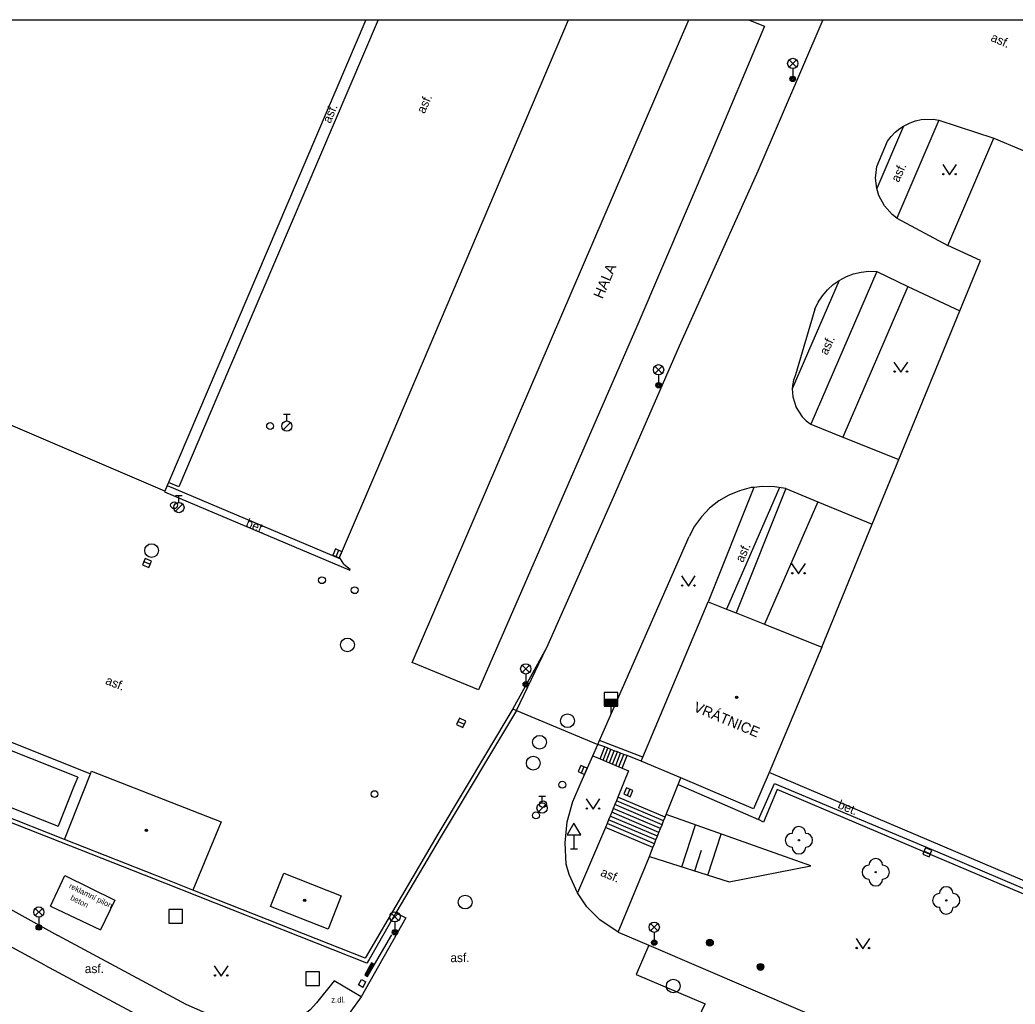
# Model space of a CAD drawing. Extents: x -596024 to -594475, y -1163820 to -1161957.
# Drawn here: x -595117.6 to -595045, y -1162028.7 to -1161956.9 of the extents above; entities that cross this region are included whole.
import ezdxf

# ---------------------------------------------------------------- set-up
doc = ezdxf.new("R2010")
doc.units = 0
for name, color, linetype in [('Level 10', 7, 'Continuous'), ('Level 11', 7, 'Continuous'), ('Level 14', 7, 'Continuous'), ('Level 15', 7, 'Continuous'), ('Level 22', 7, 'Continuous'), ('Level 25', 7, 'Continuous'), ('Level 26', 7, 'Continuous'), ('Level 27', 7, 'Continuous'), ('Level 28', 7, 'Continuous'), ('Level 31', 7, 'Continuous'), ('Level 33', 7, 'Continuous'), ('Level 34', 7, 'Continuous'), ('Level 36', 7, 'Continuous'), ('Level 39', 7, 'Continuous'), ('Level 40', 7, 'Continuous'), ('Level 41', 7, 'Continuous'), ('Level 42', 7, 'Continuous'), ('Level 5', 7, 'Continuous'), ('Level 7', 7, 'Continuous'), ('Level 8', 7, 'Continuous'), ('Vrstva 63', 7, 'Continuous')]:
    doc.layers.add(name, color=color, linetype=linetype)

msp = doc.modelspace()

# ---------------------------------------------------------------- linework, layer by layer
at = {"layer": 'Level 10'}
msp.add_line((-595091.32, -1161989.22), (-595077.573, -1161956.88), dxfattribs=at)
for points in [[(-595053.15, -1161964.62), (-595052.67, -1161964.38), (-595052.27, -1161964.24), (-595051.85, -1161964.15), (-595050.99, -1161964.13), (-595050.57, -1161964.19)], [(-595050.57, -1161964.19), (-595046.56, -1161965.5)], [(-595054.3, -1161965.72), (-595054.04, -1161965.38), (-595053.75, -1161965.07), (-595053.42, -1161964.8), (-595053.15, -1161964.62)], [(-595055.1, -1161967.58), (-595054.3, -1161965.72)], [(-595055.1, -1161969.18), (-595055.19, -1161968.43), (-595055.1, -1161967.58)], [(-595053.63, -1161971.34), (-595053.97, -1161971.08), (-595054.54, -1161970.44), (-595054.95, -1161969.69), (-595055.1, -1161969.18)], [(-595053.63, -1161971.34), (-595049.92, -1161973.34)], [(-595057.84, -1161975.88), (-595057.31, -1161975.59), (-595056.78, -1161975.4), (-595056.23, -1161975.27), (-595055.67, -1161975.21), (-595055.1, -1161975.23)], [(-595055.1, -1161975.23), (-595052.82, -1161976.31), (-595049.03, -1161978.1)], [(-595059.61, -1161977.98), (-595059.37, -1161977.47), (-595059.06, -1161976.99), (-595058.69, -1161976.56), (-595058.28, -1161976.18), (-595057.84, -1161975.88)], [(-595059.61, -1161977.98), (-595061.03, -1161982.76)], [(-595061.03, -1161982.76), (-595061.16, -1161983.15), (-595061.24, -1161983.55), (-595061.25, -1161983.78)], [(-595061.25, -1161983.78), (-595061.22, -1161984.37), (-595060.97, -1161985.15), (-595060.53, -1161985.83), (-595060.24, -1161986.12), (-595059.91, -1161986.37)], [(-595059.91, -1161986.37), (-595057.57, -1161987.3), (-595053.48, -1161988.94)], [(-595064.06, -1161990.97), (-595064.26, -1161990.99), (-595065.09, -1161991.21), (-595065.88, -1161991.53), (-595066.62, -1161991.96), (-595067.29, -1161992.49), (-595067.88, -1161993.11), (-595068.37, -1161993.8), (-595068.77, -1161994.56)], [(-595061.72, -1161991.06), (-595062.56, -1161990.92), (-595063.42, -1161990.9), (-595064.06, -1161990.97)], [(-595061.72, -1161991.06), (-595059.38, -1161992.02), (-595055.42, -1161993.65)], [(-595075.31, -1162009.43), (-595068.77, -1161994.56)], [(-595081.35, -1162007.24), (-595079.16, -1162002.66)], [(-595119.66, -1162008.97), (-595112.42, -1162011.85)], [(-595075.79, -1162010.54), (-595075.42, -1162009.71)], [(-595076.65, -1162012.47), (-595075.79, -1162010.54)], [(-595076.92, -1162020.53), (-595077.52, -1162019.21), (-595077.74, -1162018.44), (-595077.82, -1162016.9), (-595077.66, -1162015.37), (-595077.26, -1162013.88), (-595076.65, -1162012.47)], [(-595115.74, -1162025.82), (-595134.07, -1162015.89)], [(-595073.95, -1162023.4), (-595075.28, -1162022.5), (-595076.24, -1162021.56), (-595076.92, -1162020.53)], [(-595090.15, -1162022), (-595089.43, -1162022.35), (-595092.69, -1162028.11), (-595093.43, -1162029.16), (-595093.82, -1162029.7)], [(-595073.95, -1162023.4), (-595071.72, -1162024.36), (-594996.75, -1162056.57)], [(-595115.74, -1162025.82), (-595106.46, -1162030.8)]]:
    msp.add_lwpolyline(points, dxfattribs=at)
at = {"layer": 'Level 11'}
msp.add_line((-595091.449, -1161956.88), (-595103.14, -1161984.25), dxfattribs=at)
for points in [[(-595084.13, -1162005.73), (-595088.97, -1162003.75), (-595068.805, -1161956.88)], [(-595050.57, -1161964.19), (-595053.63, -1161971.34)], [(-595053.15, -1161964.62), (-595055.1, -1161969.18)], [(-595055.1, -1161975.23), (-595059.91, -1161986.37)], [(-595057.84, -1161975.88), (-595061.25, -1161983.78)], [(-595052.82, -1161976.31), (-595057.57, -1161987.3)], [(-595103.14, -1161984.25), (-595105.97, -1161990.94)], [(-595094.26, -1161996.08), (-595091.32, -1161989.22)], [(-595106.99, -1161991.25), (-595107.01, -1161991.3), (-595093.52, -1161997.01), (-595093.49, -1161996.93)], [(-595106.82, -1161990.84), (-595094.19, -1161996.18)], [(-595105.97, -1161990.94), (-595106.72, -1161990.62)], [(-595064.06, -1161990.97), (-595067.39, -1161999.31)], [(-595062.18, -1161990.98), (-595066.05, -1161999.85)], [(-595061.72, -1161991.06), (-595065.34, -1162000.13)], [(-595059.38, -1161992.02), (-595063.28, -1162000.95)], [(-595094.19, -1161996.18), (-595094.26, -1161996.08)], [(-595093.94, -1161996.56), (-595094.19, -1161996.18)], [(-595093.94, -1161996.56), (-595093.49, -1161996.93)], [(-595075.27, -1162010.76), (-595074.93, -1162009.9)], [(-595075.04, -1162010.86), (-595074.7, -1162009.99)], [(-595074.81, -1162010.95), (-595074.47, -1162010.08)], [(-595075.79, -1162010.54), (-595075.27, -1162010.76)], [(-595075.27, -1162010.76), (-595075.04, -1162010.86)], [(-595075.04, -1162010.86), (-595074.81, -1162010.95)], [(-595074.58, -1162011.05), (-595074.24, -1162010.17)], [(-595074.35, -1162011.15), (-595074, -1162010.26)], [(-595074.12, -1162011.25), (-595073.77, -1162010.35)], [(-595073.89, -1162011.35), (-595073.54, -1162010.44)], [(-595073.66, -1162011.45), (-595073.3, -1162010.53)], [(-595074.81, -1162010.95), (-595074.58, -1162011.05)], [(-595074.58, -1162011.05), (-595074.35, -1162011.15)], [(-595074.35, -1162011.15), (-595074.12, -1162011.25)], [(-595074.12, -1162011.25), (-595073.89, -1162011.35)], [(-595073.89, -1162011.35), (-595073.66, -1162011.45)], [(-595073.66, -1162011.45), (-595073.19, -1162011.65)], [(-595114.3, -1162016.65), (-595112.42, -1162011.85), (-595112.35, -1162011.66), (-595102.89, -1162015.35), (-595104.95, -1162020.33)], [(-595073.19, -1162011.65), (-595073.96, -1162013.55)], [(-595069.57, -1162012.64), (-595069.38, -1162012.16)], [(-595070.45, -1162014.82), (-595069.57, -1162012.64)], [(-595069.57, -1162012.64), (-595063.71, -1162015.19)], [(-595063.71, -1162015.19), (-595062.54, -1162012.56)], [(-594991.03, -1162043.27), (-594997.04, -1162040.76), (-595007.15, -1162036.45), (-595021.97, -1162030.11), (-595035.37, -1162024.45), (-595062.36, -1162013), (-595063.35, -1162015.38)], [(-595062.54, -1162012.56), (-595050.2, -1162017.73)], [(-595073.96, -1162013.55), (-595074.07, -1162013.82)], [(-595070.52, -1162015.01), (-595073.96, -1162013.55)], [(-595074.3, -1162014.38), (-595074.41, -1162014.66)], [(-595074.18, -1162014.1), (-595074.3, -1162014.38)], [(-595070.86, -1162015.85), (-595074.3, -1162014.38)], [(-595074.07, -1162013.82), (-595074.18, -1162014.1)], [(-595070.75, -1162015.57), (-595074.18, -1162014.1)], [(-595070.64, -1162015.29), (-595074.07, -1162013.82)], [(-595074.64, -1162015.21), (-595074.75, -1162015.49)], [(-595074.53, -1162014.94), (-595074.64, -1162015.21)], [(-595071.19, -1162016.68), (-595074.64, -1162015.21)], [(-595074.41, -1162014.66), (-595074.53, -1162014.94)], [(-595071.08, -1162016.4), (-595074.53, -1162014.94)], [(-595070.97, -1162016.13), (-595074.41, -1162014.66)], [(-595070.64, -1162015.29), (-595070.52, -1162015.01)], [(-595070.52, -1162015.01), (-595070.5, -1162014.95)], [(-595070.5, -1162014.95), (-595070.45, -1162014.82)], [(-595063.35, -1162015.38), (-595063.71, -1162015.19)], [(-595074.86, -1162015.77), (-595076.92, -1162020.53)], [(-595074.75, -1162015.49), (-595074.86, -1162015.77)], [(-595071.41, -1162017.24), (-595074.86, -1162015.77)], [(-595071.3, -1162016.96), (-595074.75, -1162015.49)], [(-595070.97, -1162016.13), (-595070.86, -1162015.85)], [(-595070.86, -1162015.85), (-595070.75, -1162015.57)], [(-595070.75, -1162015.57), (-595070.64, -1162015.29)], [(-595071.3, -1162016.96), (-595071.19, -1162016.68)], [(-595071.19, -1162016.68), (-595071.08, -1162016.4)], [(-595071.08, -1162016.4), (-595070.97, -1162016.13)], [(-595071.67, -1162017.88), (-595071.41, -1162017.24)], [(-595071.41, -1162017.24), (-595071.3, -1162016.96)], [(-595073.95, -1162023.4), (-595071.67, -1162017.88)], [(-595050.2, -1162017.73), (-595035.26, -1162024.1)], [(-595122.26, -1162019.52), (-595114.79, -1162023.65)], [(-595115.32, -1162021.51), (-595114.29, -1162019.27), (-595110.65, -1162021.07), (-595111.69, -1162023.24)], [(-595115.32, -1162021.51), (-595111.69, -1162023.24)], [(-595102.19, -1162030.11), (-595105.45, -1162028.67), (-595114.79, -1162023.65)], [(-595071.72, -1162024.36), (-595072.63, -1162026.48), (-595067.6, -1162028.64)], [(-595094.66, -1162026.96), (-595095.93, -1162028.56)], [(-595092.69, -1162028.11), (-595094.66, -1162026.96)], [(-595095.93, -1162028.56), (-595096.39, -1162029.06), (-595096.92, -1162029.48)], [(-595071.48, -1162036.76), (-595067.6, -1162028.64)]]:
    msp.add_lwpolyline(points, dxfattribs=at)
at = {"layer": 'Level 14'}
for points in [[(-595059.9, -1162018.56), (-595070.45, -1162014.82)], [(-595071.67, -1162017.88), (-595065.85, -1162019.74), (-595059.9, -1162018.56)]]:
    msp.add_lwpolyline(points, dxfattribs=at)
at = {"layer": 'Level 15'}
for points in [[(-595069.3, -1162018.64), (-595068.32, -1162015.58)], [(-595067.4, -1162019.25), (-595066.44, -1162016.25)], [(-595068.35, -1162018.94), (-595067.86, -1162017.43)]]:
    msp.add_lwpolyline(points, dxfattribs=at)
at = {"layer": 'Level 22'}
for centre in [(-595060.77, -1162016.7), (-595055.17, -1162019.03), (-595050.03, -1162021.09)]:
    msp.add_circle(centre, 0.05, dxfattribs=at)
for centre, start, end in [((-595060.77, -1162016.2), 0, 180), ((-595061.27, -1162016.7), 90, 270), ((-595060.27, -1162016.7), 270, 90), ((-595060.77, -1162017.2), 180, 0), ((-595055.17, -1162018.53), 0, 180), ((-595055.67, -1162019.03), 90, 270), ((-595054.67, -1162019.03), 270, 90), ((-595055.17, -1162019.53), 180, 0), ((-595050.03, -1162020.59), 0, 180), ((-595050.53, -1162021.09), 90, 270), ((-595049.53, -1162021.09), 270, 90), ((-595050.03, -1162021.59), 180, 0)]:
    msp.add_arc(centre, 0.5, start, end, dxfattribs=at)
at = {"layer": 'Level 25'}
for centre, radius in [((-595067.26, -1162024.17), 0.25), ((-595067.26, -1162024.17), 0.2), ((-595067.26, -1162024.17), 0.15), ((-595067.26, -1162024.17), 0.1), ((-595067.26, -1162024.17), 0.05), ((-595063.57, -1162025.94), 0.25), ((-595063.57, -1162025.94), 0.2), ((-595063.57, -1162025.94), 0.15), ((-595063.57, -1162025.94), 0.1), ((-595063.57, -1162025.94), 0.05)]:
    msp.add_circle(centre, radius, dxfattribs=at)
at = {"layer": 'Level 26'}
for points in [[(-595106.71, -1162022.75), (-595105.71, -1162022.75), (-595105.71, -1162021.75), (-595106.71, -1162021.75)], [(-595096.72, -1162027.3), (-595095.72, -1162027.3), (-595095.72, -1162026.3), (-595096.72, -1162026.3)]]:
    msp.add_lwpolyline(points, close=True, dxfattribs=at)
for points in [[(-595092.57, -1162027.43), (-595092.88, -1162027.25), (-595092.65, -1162026.85), (-595092.34, -1162027.03)], [(-595092.57, -1162027.43), (-595092.34, -1162027.03)]]:
    msp.add_lwpolyline(points, dxfattribs=at)
at = {"layer": 'Level 27'}
for p, q in [((-595094.508, -1161996.02), (-595094.312, -1161995.56)), ((-595108.52, -1161996.382), (-595108.06, -1161996.578)), ((-595085.617, -1162008.035), (-595085.163, -1162008.245)), ((-595076.438, -1162011.342), (-595076.642, -1162011.798)), ((-595073.098, -1162012.972), (-595073.302, -1162013.428)), ((-595051.64, -1162017.492), (-595051.18, -1162017.688))]:
    msp.add_line(p, q, dxfattribs=at)
for points in [[(-595094.278, -1161996.118), (-595094.082, -1161995.658), (-595094.542, -1161995.462), (-595094.738, -1161995.922)], [(-595108.618, -1161996.611), (-595108.159, -1161996.808), (-595107.962, -1161996.349), (-595108.421, -1161996.152)], [(-595085.722, -1162008.262), (-595085.268, -1162008.472), (-595085.058, -1162008.018), (-595085.512, -1162007.808)], [(-595076.667, -1162011.24), (-595076.87, -1162011.697), (-595076.413, -1162011.9), (-595076.21, -1162011.443)], [(-595073.327, -1162012.87), (-595073.53, -1162013.327), (-595073.073, -1162013.53), (-595072.87, -1162013.073)], [(-595051.738, -1162017.723), (-595051.277, -1162017.918), (-595051.082, -1162017.457), (-595051.542, -1162017.262)]]:
    msp.add_lwpolyline(points, close=True, dxfattribs=at)
for centre in [(-595107.96, -1161995.58), (-595093.68, -1162002.46), (-595077.64, -1162007.99), (-595079.68, -1162009.56), (-595080.14, -1162011.08), (-595085.1, -1162021.21), (-595069.93, -1162027.33)]:
    msp.add_circle(centre, 0.5, dxfattribs=at)
at = {"layer": 'Level 28'}
for p, q in [((-595098.35, -1161985.625), (-595097.85, -1161985.625)), ((-595098.1, -1161986.125), (-595098.1, -1161985.625)), ((-595098.358, -1161986.772), (-595097.828, -1161986.242)), ((-595106.22, -1161991.565), (-595105.72, -1161991.565)), ((-595105.97, -1161992.065), (-595105.97, -1161991.565)), ((-595106.228, -1161992.712), (-595105.698, -1161992.182)), ((-595074.97, -1162006.42), (-595073.97, -1162006.42)), ((-595074.97, -1162006.47), (-595073.97, -1162006.47)), ((-595074.97, -1162006.52), (-595073.97, -1162006.52)), ((-595074.97, -1162006.57), (-595073.97, -1162006.57)), ((-595074.97, -1162006.62), (-595073.97, -1162006.62)), ((-595074.97, -1162006.67), (-595073.97, -1162006.67)), ((-595074.97, -1162006.72), (-595073.97, -1162006.72)), ((-595074.97, -1162006.77), (-595073.97, -1162006.77)), ((-595074.97, -1162006.82), (-595073.97, -1162006.82)), ((-595074.97, -1162006.87), (-595073.97, -1162006.87)), ((-595074.47, -1162006.92), (-595074.47, -1162007.45)), ((-595079.74, -1162013.475), (-595079.24, -1162013.475)), ((-595079.49, -1162013.975), (-595079.49, -1162013.475)), ((-595079.748, -1162014.622), (-595079.218, -1162014.092))]:
    msp.add_line(p, q, dxfattribs=at)
msp.add_lwpolyline([(-595074.97, -1162006.92), (-595073.97, -1162006.92), (-595073.97, -1162005.92), (-595074.97, -1162005.92)], close=True, dxfattribs=at)
for centre, radius in [((-595098.1, -1161986.5), 0.375), ((-595099.32, -1161986.5), 0.25), ((-595106.32, -1161992.27), 0.25), ((-595105.97, -1161992.44), 0.375), ((-595095.54, -1161997.74), 0.25), ((-595093.15, -1161998.47), 0.25), ((-595078.02, -1162012.65), 0.25), ((-595079.49, -1162014.35), 0.375), ((-595079.42, -1162014.07), 0.25), ((-595079.94, -1162014.89), 0.25)]:
    msp.add_circle(centre, radius, dxfattribs=at)
at = {"layer": 'Level 31'}
msp.add_circle((-595091.71, -1162013.34), 0.25, dxfattribs=at)
at = {"layer": 'Level 33'}
for p, q in [((-595061.485, -1161960.32), (-595060.955, -1161959.79)), ((-595061.485, -1161959.79), (-595060.955, -1161960.32)), ((-595061.22, -1161960.43), (-595061.22, -1161961.18)), ((-595071.265, -1161982.66), (-595070.735, -1161982.13)), ((-595071.265, -1161982.13), (-595070.735, -1161982.66)), ((-595071, -1161982.77), (-595071, -1161983.52)), ((-595080.945, -1162004.47), (-595080.415, -1162003.94)), ((-595080.945, -1162003.94), (-595080.415, -1162004.47)), ((-595080.68, -1162004.58), (-595080.68, -1162005.33)), ((-595116.445, -1162022.2), (-595115.915, -1162021.67)), ((-595116.445, -1162021.67), (-595115.915, -1162022.2)), ((-595116.18, -1162022.31), (-595116.18, -1162023.06)), ((-595090.485, -1162022.55), (-595089.955, -1162022.02)), ((-595090.485, -1162022.02), (-595089.955, -1162022.55)), ((-595090.22, -1162022.66), (-595090.22, -1162023.41)), ((-595071.585, -1162023.31), (-595071.055, -1162022.78)), ((-595071.585, -1162022.78), (-595071.055, -1162023.31)), ((-595091.709, -1162025.764), (-595090.457, -1162023.601)), ((-595071.32, -1162023.42), (-595071.32, -1162024.17))]:
    msp.add_line(p, q, dxfattribs=at)
for points in [[(-595092.21, -1162026.63), (-595091.709, -1162025.764), (-595091.925, -1162025.639), (-595092.426, -1162026.505)], [(-595092.228, -1162026.562), (-595091.777, -1162025.783), (-595091.907, -1162025.708), (-595092.358, -1162026.487)], [(-595092.246, -1162026.493), (-595091.846, -1162025.801), (-595091.889, -1162025.776), (-595092.29, -1162026.468)]]:
    msp.add_lwpolyline(points, close=True, dxfattribs=at)
for centre, radius in [((-595061.22, -1161960.055), 0.375), ((-595061.22, -1161961.18), 0.2), ((-595061.22, -1161961.18), 0.145), ((-595061.22, -1161961.18), 0.0876), ((-595071, -1161982.395), 0.375), ((-595071, -1161983.52), 0.2), ((-595071, -1161983.52), 0.145), ((-595071, -1161983.52), 0.0876), ((-595080.68, -1162004.205), 0.375), ((-595080.68, -1162005.33), 0.2), ((-595080.68, -1162005.33), 0.145), ((-595080.68, -1162005.33), 0.0876), ((-595116.18, -1162021.935), 0.375), ((-595090.22, -1162022.285), 0.375), ((-595116.18, -1162023.06), 0.2), ((-595116.18, -1162023.06), 0.145), ((-595116.18, -1162023.06), 0.0876), ((-595090.22, -1162023.41), 0.2), ((-595071.32, -1162023.045), 0.375), ((-595090.22, -1162023.41), 0.145), ((-595090.22, -1162023.41), 0.0876), ((-595071.32, -1162024.17), 0.2), ((-595071.32, -1162024.17), 0.145), ((-595071.32, -1162024.17), 0.0876)]:
    msp.add_circle(centre, radius, dxfattribs=at)
at = {"layer": 'Level 34'}
for p, q in [((-595077.17, -1162016.312), (-595077.17, -1162017.33)), ((-595077.42, -1162017.33), (-595076.92, -1162017.33))]:
    msp.add_line(p, q, dxfattribs=at)
msp.add_lwpolyline([(-595077.67, -1162016.312), (-595076.67, -1162016.312), (-595077.17, -1162015.446)], close=True, dxfattribs=at)
at = {"layer": 'Level 36'}
for points in [[(-595050.29, -1161967.43), (-595049.79, -1161968.18), (-595049.29, -1161967.43)], [(-595053.84, -1161981.83), (-595053.34, -1161982.58), (-595052.84, -1161981.83)], [(-595061.3, -1161996.53), (-595060.8, -1161997.28), (-595060.3, -1161996.53)], [(-595069.33, -1161997.43), (-595068.83, -1161998.18), (-595068.33, -1161997.43)], [(-595076.28, -1162013.69), (-595075.78, -1162014.44), (-595075.28, -1162013.69)], [(-595056.6, -1162023.86), (-595056.1, -1162024.61), (-595055.6, -1162023.86)], [(-595103.39, -1162025.86), (-595102.89, -1162026.61), (-595102.39, -1162025.86)]]:
    msp.add_lwpolyline(points, dxfattribs=at)
for centre in [(-595050.24, -1161968.13), (-595049.341, -1161968.13), (-595053.79, -1161982.53), (-595052.891, -1161982.53), (-595061.25, -1161997.23), (-595060.351, -1161997.23), (-595069.28, -1161998.13), (-595068.381, -1161998.13), (-595076.23, -1162014.39), (-595075.331, -1162014.39), (-595056.55, -1162024.56), (-595055.651, -1162024.56), (-595103.34, -1162026.56), (-595102.441, -1162026.56)]:
    msp.add_circle(centre, 0.05, dxfattribs=at)
at = {"layer": 'Level 39'}
for centre, radius in [((-595065.31, -1162006.28), 0.09), ((-595065.31, -1162006.28), 0.0398), ((-595108.34, -1162015.98), 0.09), ((-595108.34, -1162015.98), 0.0398), ((-595096.8, -1162021.09), 0.09), ((-595096.8, -1162021.09), 0.0398)]:
    msp.add_circle(centre, radius, dxfattribs=at)
at = {"layer": 'Level 5'}
for p, q in [((-595092.338, -1161956.88), (-595106.72, -1161990.62)), ((-595064.433, -1161956.88), (-595063.29, -1161957.34))]:
    msp.add_line(p, q, dxfattribs=at)
for points in [[(-595063.29, -1161957.34), (-595067.2, -1161966.62)], [(-595049.92, -1161973.34), (-595046.56, -1161965.5)], [(-595046.56, -1161965.5), (-595019.01, -1161977.07)], [(-595067.2, -1161966.62), (-595072.59, -1161979.24)], [(-595047.52, -1161974.43), (-595049.92, -1161973.34)], [(-595049.03, -1161978.1), (-595047.52, -1161974.43)], [(-595106.99, -1161991.25), (-595140.48, -1161976.91)], [(-595053.48, -1161988.94), (-595049.03, -1161978.1)], [(-595072.59, -1161979.24), (-595084.13, -1162005.73)], [(-595055.42, -1161993.65), (-595053.48, -1161988.94)], [(-595106.82, -1161990.84), (-595106.99, -1161991.25)], [(-595106.72, -1161990.62), (-595106.82, -1161990.84)], [(-595059.1, -1162002.62), (-595055.42, -1161993.65)], [(-595072.16, -1162010.65), (-595067.39, -1161999.31)], [(-595067.39, -1161999.31), (-595066.05, -1161999.85), (-595065.34, -1162000.13)], [(-595065.34, -1162000.13), (-595063.28, -1162000.95), (-595059.1, -1162002.62)], [(-595059.1, -1162002.62), (-595062.94, -1162011.76)], [(-595113.34, -1162012.09), (-595131.91, -1162004.74)], [(-595133.33, -1162008.33), (-595114.77, -1162015.68)], [(-595072.28, -1162010.93), (-595072.16, -1162010.65)], [(-595069.38, -1162012.16), (-595072.28, -1162010.93)], [(-595113.34, -1162012.09), (-595113.62, -1162012.79)], [(-595064.08, -1162014.42), (-595069.38, -1162012.16)], [(-595062.94, -1162011.76), (-595064.08, -1162014.42)], [(-594995.24, -1162040.54), (-595062.94, -1162011.76)], [(-595113.62, -1162012.79), (-595114.77, -1162015.68)], [(-595099.29, -1162021.53), (-595098.33, -1162019.1)], [(-595098.33, -1162019.1), (-595094.14, -1162020.76)], [(-595094.14, -1162020.76), (-595095.1, -1162023.18)], [(-595095.1, -1162023.18), (-595099.29, -1162021.53)]]:
    msp.add_lwpolyline(points, dxfattribs=at)
at = {"layer": 'Level 7'}
for points in [[(-595059.016, -1161956.88), (-595063.77, -1161967.9), (-595069.5, -1161980.67), (-595074.32, -1161991.7), (-595079.16, -1162002.66)], [(-595079.16, -1162002.66), (-595081.62, -1162007.11)], [(-595081.62, -1162007.11), (-595087.1, -1162016.26), (-595092.39, -1162025.29), (-595104.95, -1162020.33), (-595106.89, -1162019.56), (-595114.3, -1162016.65), (-595119.12, -1162014.75)], [(-595081.35, -1162007.24), (-595086.84, -1162016.41), (-595090.15, -1162022)], [(-595081.62, -1162007.11), (-595081.35, -1162007.24)], [(-595075.42, -1162009.71), (-595075.31, -1162009.43)], [(-595072.16, -1162010.65), (-595075.31, -1162009.43)], [(-595074.93, -1162009.9), (-595075.42, -1162009.71)], [(-595074.7, -1162009.99), (-595074.93, -1162009.9)], [(-595074.47, -1162010.08), (-595074.7, -1162009.99)], [(-595074.24, -1162010.17), (-595074.47, -1162010.08)], [(-595074, -1162010.26), (-595074.24, -1162010.17)], [(-595073.77, -1162010.35), (-595074, -1162010.26)], [(-595073.54, -1162010.44), (-595073.77, -1162010.35)], [(-595073.3, -1162010.53), (-595073.54, -1162010.44)], [(-595072.28, -1162010.93), (-595073.3, -1162010.53)], [(-595090.15, -1162022), (-595092.1, -1162025.4), (-595092.26, -1162025.67), (-595107, -1162019.84), (-595119.24, -1162015.02)]]:
    msp.add_lwpolyline(points, dxfattribs=at)
at = {"layer": 'Level 8'}
msp.add_lwpolyline([(-595081.35, -1162007.24), (-595075.42, -1162009.71)], dxfattribs=at)
at = {"layer": 'Vrstva 63'}
msp.add_lwpolyline([(-594475.47, -1163820.23), (-596024.42, -1163820.23), (-596024.42, -1161956.88), (-594475.47, -1161956.88)], close=True, dxfattribs=at)

# ---------------------------------------------------------------- texts
at = {"layer": 'Level 40'}
for s, height, rotation, p in [('asf.', 0.65, 336.42, (-595046.84, -1161958.39)), ('asf.', 0.65, 65.59, (-595088.07, -1161963.76)), ('asf.', 0.65, 66.87, (-595094.93, -1161964.47)), ('asf.', 0.65, 65.59, (-595053.49, -1161968.77)), ('asf.', 0.65, 65.59, (-595058.71, -1161981.37)), ('bet.', 0.65, 337.08, (-595101.15, -1161993.81)), ('asf.', 0.65, 65.59, (-595064.85, -1161996.49)), ('asf.', 0.65, 338.24, (-595111.38, -1162005.29)), ('bet.', 0.65, 336.9, (-595057.99, -1162014.33)), ('asf.', 0.65, 337.36, (-595075.29, -1162019.27)), ('beton', 0.4, 332.962, (-595113.92, -1162021.02))]:
    msp.add_text(s, height=height, rotation=rotation, dxfattribs=at).set_placement(p)
for s, height, p in [('asf.', 0.65, (-595086.18, -1162025.59)), ('asf.', 0.65, (-595112.83, -1162026.39)), ('z.dl.', 0.4, (-595094.86, -1162028.54))]:
    msp.add_text(s, height=height, dxfattribs=at).set_placement(p)
at = {"layer": 'Level 41'}
for s, rotation, p in [(' HALA', 67.02, (-595075.2, -1161977.53)), ('VRÁTNICE', 337.36, (-595068.51, -1162007.27))]:
    msp.add_text(s, height=0.75, rotation=rotation, dxfattribs=at).set_placement(p)
at = {"layer": 'Level 42'}
msp.add_text('reklamní pilon', height=0.4, rotation=334, dxfattribs=at).set_placement((-595114.02, -1162020.17))

doc.saveas('drawing.dxf')
